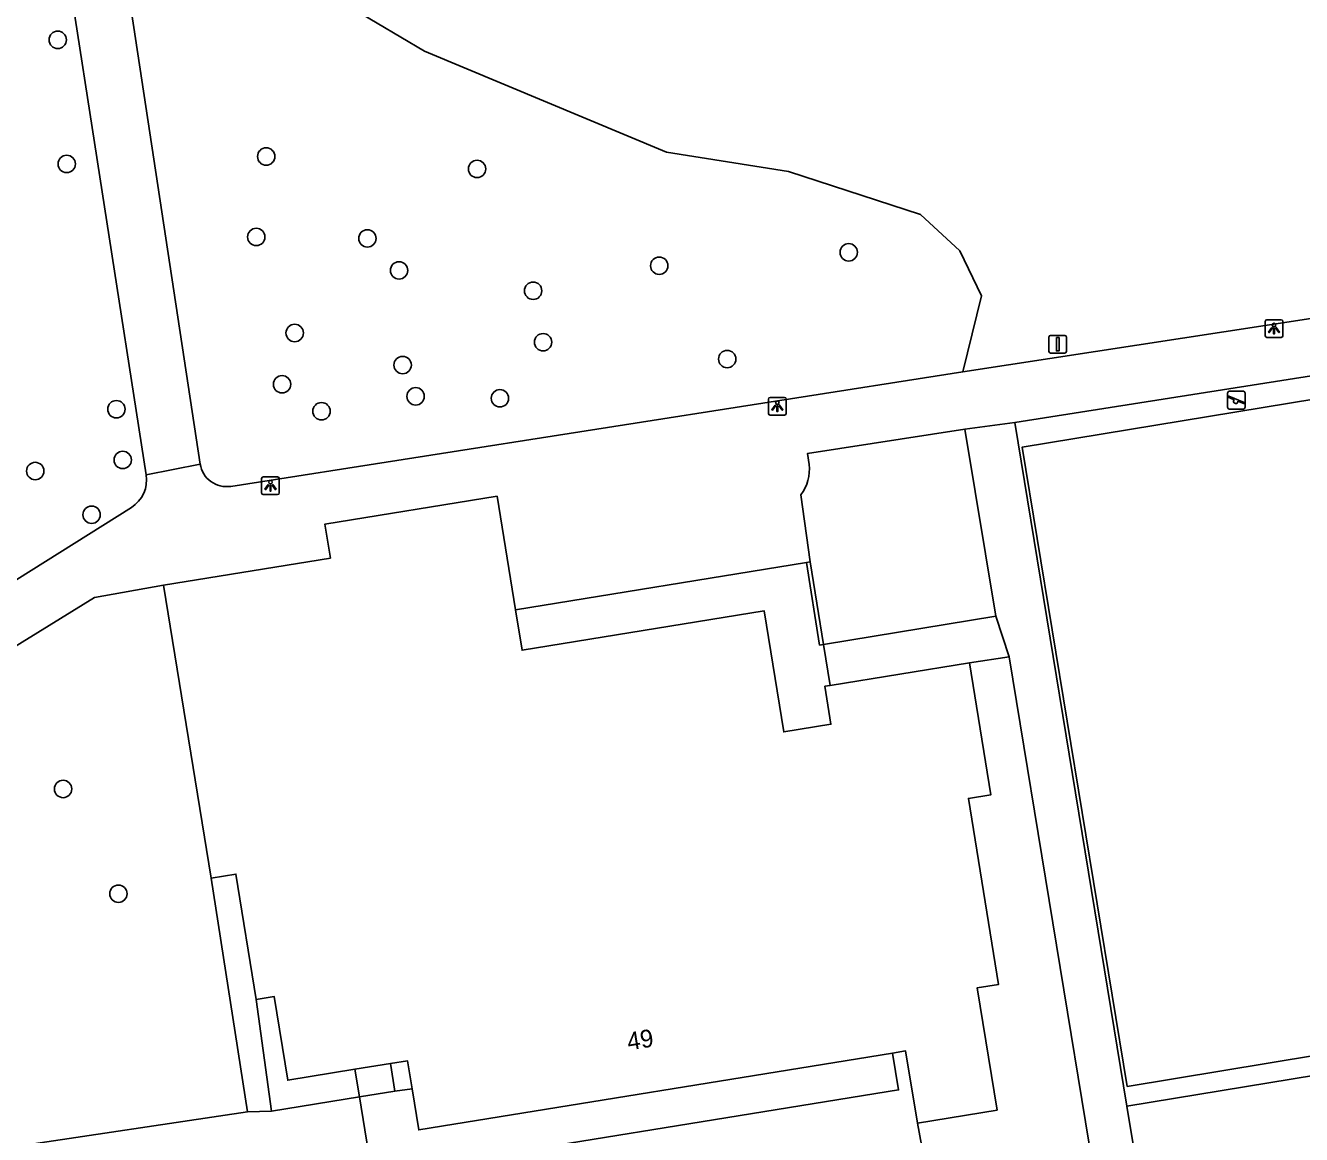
# Model space of a CAD drawing. Extents: x 160077 to 160945, y 386481 to 387498.
# Drawn here: x 160548.5 to 160620.3, y 386882.8 to 386945.2 of the extents above; entities that cross this region are included whole.
import ezdxf

# ---------------------------------------------------------------- set-up
doc = ezdxf.new("R2010")
doc.units = 0
for name, color, linetype in [('IMGEO_Boom', 7, 'Continuous'), ('IMGEO_Groenvoorziening', 7, 'Continuous'), ('IMGEO_Hek', 7, 'Continuous'), ('IMGEO_Lichtpunt', 7, 'Continuous'), ('IMGEO_Pand', 7, 'Continuous'), ('IMGEO_Pand_nummerreeks', 7, 'Continuous'), ('IMGEO_Speelvoorziening', 7, 'Continuous'), ('IMGEO_Verkeersbordpaal', 7, 'Continuous'), ('IMGEO_Voetpad_open', 7, 'Continuous')]:
    doc.layers.add(name, color=color, linetype=linetype)

msp = doc.modelspace()

# ---------------------------------------------------------------- linework, layer by layer
at = {"layer": 'IMGEO_Boom'}
for centre in [(160550.292, 386944.438), (160550.795, 386937.455), (160562.024, 386937.874), (160573.895, 386937.175), (160561.465, 386933.348), (160567.722, 386933.265), (160594.817, 386932.483), (160584.147, 386931.728), (160569.503, 386931.463), (160577.052, 386930.318), (160563.628, 386927.944), (160577.611, 386927.427), (160569.706, 386926.142), (160587.974, 386926.477), (160562.918, 386925.058), (160570.436, 386924.38), (160575.18, 386924.27), (160553.593, 386923.657), (160565.138, 386923.544), (160553.948, 386920.801), (160549.021, 386920.178), (160552.198, 386917.719), (160550.592, 386902.288), (160553.708, 386896.395)]:
    msp.add_circle(centre, 0.489, dxfattribs=at)
at = {"layer": 'IMGEO_Groenvoorziening'}
for points in [[(160551.369, 386983.701), (160554.435, 386983.548), (160557.148, 386981.515), (160559.013, 386973.357), (160559.146, 386966.334), (160562.505, 386956.202), (160564.27, 386947.764), (160570.927, 386943.805), (160584.55, 386938.126), (160591.423, 386937.039), (160598.861, 386934.609), (160601.066, 386932.574), (160602.284, 386930.026), (160601.244, 386925.76)], [(160592.653, 386915.061), (160593.398, 386910.419)]]:
    msp.add_lwpolyline(points, dxfattribs=at)
at = {"layer": 'IMGEO_Hek'}
msp.add_lwpolyline([(160610.494, 386885.55), (160604.58, 386921.525), (160628.632, 386925.479), (160634.527, 386889.526), (160610.494, 386885.55)], dxfattribs=at)
at = {"layer": 'IMGEO_Lichtpunt'}
for p, q in [((160618.26, 386928.595), (160618.26, 386927.788)), ((160618.26, 386928.595), (160618.26, 386927.788)), ((160619.162, 386928.69), (160618.354, 386928.69)), ((160619.162, 386928.69), (160618.354, 386928.69)), ((160619.256, 386927.788), (160619.256, 386928.595)), ((160619.256, 386927.788), (160619.256, 386928.595)), ((160618.354, 386927.694), (160619.162, 386927.694)), ((160618.354, 386927.694), (160619.162, 386927.694)), ((160590.299, 386924.227), (160590.299, 386923.42)), ((160590.299, 386924.227), (160590.299, 386923.42)), ((160591.201, 386924.322), (160590.393, 386924.322)), ((160591.201, 386924.322), (160590.393, 386924.322)), ((160591.295, 386923.42), (160591.295, 386924.227)), ((160591.295, 386923.42), (160591.295, 386924.227)), ((160590.393, 386923.326), (160591.201, 386923.326)), ((160590.393, 386923.326), (160591.201, 386923.326)), ((160562.669, 386919.85), (160561.861, 386919.85)), ((160562.669, 386919.85), (160561.861, 386919.85)), ((160561.767, 386919.755), (160561.767, 386918.948)), ((160561.767, 386919.755), (160561.767, 386918.948)), ((160562.763, 386918.948), (160562.763, 386919.755)), ((160562.763, 386918.948), (160562.763, 386919.755)), ((160561.861, 386918.854), (160562.669, 386918.854)), ((160561.861, 386918.854), (160562.669, 386918.854))]:
    msp.add_line(p, q, dxfattribs=at)
for points in [[(160618.634, 386928.259), (160618.673, 386928.231), (160618.485, 386927.969), (160618.447, 386927.996), (160618.634, 386928.259)], [(160618.736, 386928.211), (160618.783, 386928.211), (160618.783, 386927.889), (160618.736, 386927.889), (160618.736, 386928.211)], [(160618.846, 386928.231), (160618.884, 386928.258), (160619.071, 386927.996), (160619.032, 386927.968), (160618.846, 386928.231)], [(160590.673, 386923.891), (160590.712, 386923.863), (160590.524, 386923.601), (160590.486, 386923.628), (160590.673, 386923.891)], [(160590.775, 386923.843), (160590.822, 386923.843), (160590.822, 386923.521), (160590.775, 386923.521), (160590.775, 386923.843)], [(160590.885, 386923.863), (160590.923, 386923.89), (160591.11, 386923.628), (160591.071, 386923.6), (160590.885, 386923.863)], [(160562.141, 386919.419), (160562.18, 386919.391), (160561.992, 386919.129), (160561.954, 386919.156), (160562.141, 386919.419)], [(160562.243, 386919.371), (160562.29, 386919.371), (160562.29, 386919.049), (160562.243, 386919.049), (160562.243, 386919.371)], [(160562.353, 386919.391), (160562.391, 386919.418), (160562.578, 386919.156), (160562.539, 386919.128), (160562.353, 386919.391)]]:
    msp.add_lwpolyline(points, dxfattribs=at)
for centre in [(160618.759, 386928.393), (160590.798, 386924.025), (160562.266, 386919.553)]:
    msp.add_circle(centre, 0.0994, dxfattribs=at)
for centre, start, end in [((160618.354, 386928.595), 90, 180), ((160618.354, 386928.595), 90, 180), ((160619.162, 386928.595), 0, 90), ((160619.162, 386928.595), 0, 90), ((160618.354, 386927.788), 180, 270), ((160618.354, 386927.788), 180, 270), ((160619.162, 386927.788), 270, 0), ((160619.162, 386927.788), 270, 360), ((160590.393, 386924.227), 90, 180), ((160590.393, 386924.227), 90, 180), ((160591.201, 386924.227), 0, 90), ((160591.201, 386924.227), 0, 90), ((160590.393, 386923.42), 180, 270), ((160590.393, 386923.42), 180, 270), ((160591.201, 386923.42), 270, 0), ((160591.201, 386923.42), 270, 360), ((160561.861, 386919.755), 90, 180), ((160561.861, 386919.755), 90, 180), ((160562.669, 386919.755), 0, 90), ((160562.669, 386919.755), 0, 90), ((160561.861, 386918.948), 180, 270), ((160561.861, 386918.948), 180, 270), ((160562.669, 386918.948), 270, 0), ((160562.669, 386918.948), 270, 360)]:
    msp.add_arc(centre, 0.0946, start, end, dxfattribs=at)
at = {"layer": 'IMGEO_Pand'}
for points in [[(160556.247, 386913.76), (160565.638, 386915.284), (160565.329, 386917.19), (160575.025, 386918.763), (160576.062, 386912.369)], [(160558.922, 386897.274), (160556.247, 386913.76)], [(160593.768, 386908.116), (160593.471, 386908.068), (160593.818, 386905.928), (160591.161, 386905.497), (160590.056, 386912.309), (160576.43, 386910.098), (160576.062, 386912.369)], [(160593.768, 386908.116), (160601.616, 386909.39)], [(160598.68, 386883.493), (160603.168, 386884.221), (160602.052, 386891.1), (160603.251, 386891.294), (160601.554, 386901.756), (160602.821, 386901.962), (160601.616, 386909.39)], [(160561.462, 386890.446), (160560.317, 386897.5), (160558.922, 386897.274)], [(160561.462, 386890.446), (160562.474, 386890.61), (160563.238, 386885.902), (160567.017, 386886.515)], [(160598.68, 386883.493), (160598.021, 386887.55), (160597.281, 386887.43)], [(160567.017, 386886.515), (160569.024, 386886.84)], [(160570.234, 386885.416), (160569.978, 386886.995), (160569.024, 386886.84)], [(160597.281, 386887.43), (160570.609, 386883.104), (160570.234, 386885.416)]]:
    msp.add_lwpolyline(points, dxfattribs=at)
at = {"layer": 'IMGEO_Speelvoorziening'}
for p, q in [((160616.139, 386923.762), (160616.139, 386924.562)), ((160616.139, 386924.562), (160616.139, 386923.762)), ((160616.522, 386924.19), (160616.183, 386924.327)), ((160616.208, 386924.387), (160617.084, 386924.034)), ((160616.239, 386924.662), (160617.029, 386924.662)), ((160617.029, 386924.662), (160616.239, 386924.662)), ((160617.129, 386924.562), (160617.129, 386923.762)), ((160617.129, 386923.762), (160617.129, 386924.562)), ((160617.029, 386923.662), (160616.239, 386923.662)), ((160616.239, 386923.662), (160617.029, 386923.662)), ((160617.06, 386923.974), (160616.72, 386924.111))]:
    msp.add_line(p, q, dxfattribs=at)
for centre, radius, start, end in [((160616.239, 386924.562), 0.1, 90, 180), ((160616.239, 386924.562), 0.1, 90, 180), ((160616.196, 386924.357), 0.0327, 68.07798, 248.07798), ((160616.601, 386924.1), 0.12, 130.99278, 5.16318), ((160617.029, 386924.562), 0.1, 0, 90), ((160617.029, 386924.562), 0.1, 360, 90), ((160616.239, 386923.762), 0.1, 180, 270), ((160616.239, 386923.762), 0.1, 180, 270), ((160617.029, 386923.762), 0.1, 270, 0), ((160617.029, 386923.762), 0.1, 270, 0), ((160617.072, 386924.004), 0.0327, 248.07798, 68.07798)]:
    msp.add_arc(centre, radius, start, end, dxfattribs=at)
at = {"layer": 'IMGEO_Verkeersbordpaal'}
for p, q in [((160606.183, 386927.812), (160606.973, 386927.812)), ((160606.973, 386927.812), (160606.183, 386927.812)), ((160606.083, 386926.912), (160606.083, 386927.712)), ((160606.083, 386927.712), (160606.083, 386926.912)), ((160607.073, 386927.712), (160607.073, 386926.912)), ((160607.073, 386926.912), (160607.073, 386927.712)), ((160606.973, 386926.812), (160606.183, 386926.812)), ((160606.183, 386926.812), (160606.973, 386926.812))]:
    msp.add_line(p, q, dxfattribs=at)
msp.add_lwpolyline([(160606.503, 386927.687), (160606.653, 386927.687), (160606.653, 386926.937), (160606.503, 386926.937), (160606.503, 386927.687)], dxfattribs=at)
for centre, start, end in [((160606.183, 386927.712), 90, 180), ((160606.183, 386927.712), 90, 180), ((160606.973, 386927.712), 0, 90), ((160606.973, 386927.712), 360, 90), ((160606.183, 386926.912), 180, 270), ((160606.183, 386926.912), 180, 270), ((160606.973, 386926.912), 270, 0), ((160606.973, 386926.912), 270, 0)]:
    msp.add_arc(centre, 0.1, start, end, dxfattribs=at)
at = {"layer": 'IMGEO_Voetpad_open'}
for points in [[(160558.312, 386920.571), (160553.767, 386950.453), (160548.725, 386981.696), (160551.369, 386983.701)], [(160540.958, 386981.807), (160543.236, 386982.196), (160543.384, 386982.216), (160543.587, 386982.229), (160543.79, 386982.223), (160543.992, 386982.198), (160544.192, 386982.156), (160544.386, 386982.097), (160544.575, 386982.02), (160544.756, 386981.926), (160544.928, 386981.817), (160545.089, 386981.693), (160545.239, 386981.555), (160545.375, 386981.404), (160545.498, 386981.241), (160545.606, 386981.069), (160545.697, 386980.887), (160545.773, 386980.698), (160545.831, 386980.503), (160545.871, 386980.303), (160555.273, 386919.963)], [(160601.244, 386925.76), (160657.923, 386934.439)], [(160604.16, 386922.915), (160626.237, 386926.379), (160629.579, 386926.903)], [(160560.028, 386919.315), (160601.244, 386925.76)], [(160628.632, 386925.479), (160604.58, 386921.525), (160610.494, 386885.55), (160634.527, 386889.526), (160628.632, 386925.479)], [(160604.16, 386922.915), (160601.356, 386922.529)], [(160610.479, 386884.446), (160604.16, 386922.915)], [(160601.356, 386922.529), (160592.492, 386921.162), (160592.588, 386920.54)], [(160601.356, 386922.529), (160603.088, 386912.015)], [(160555.273, 386919.963), (160558.312, 386920.571)], [(160592.127, 386918.84), (160592.653, 386915.061)], [(160554.436, 386918.133), (160535.71, 386906.377), (160533.036, 386904.571)], [(160576.062, 386912.369), (160592.435, 386915.026)], [(160592.435, 386915.026), (160592.653, 386915.061)], [(160593.398, 386910.419), (160593.175, 386910.382), (160592.435, 386915.026)], [(160534.632, 386902), (160537.015, 386903.584), (160537.176, 386903.694), (160552.36, 386913.066), (160556.247, 386913.76)], [(160603.088, 386912.015), (160593.398, 386910.419)], [(160603.842, 386909.719), (160603.088, 386912.015)], [(160593.398, 386910.419), (160593.768, 386908.116)], [(160603.842, 386909.719), (160608.761, 386879.795), (160600.68, 386880.091), (160600.617, 386880.094), (160600.463, 386880.113), (160600.312, 386880.144), (160600.165, 386880.19), (160600.022, 386880.248), (160599.884, 386880.319), (160599.754, 386880.401), (160599.631, 386880.495), (160599.518, 386880.6), (160599.414, 386880.714), (160599.321, 386880.837), (160599.239, 386880.968), (160599.169, 386881.106), (160599.112, 386881.25), (160599.068, 386881.398), (160599.037, 386881.549), (160598.68, 386883.493)], [(160601.616, 386909.39), (160603.842, 386909.719)], [(160560.966, 386884.12), (160558.922, 386897.274)], [(160562.325, 386884.154), (160561.462, 386890.446)], [(160635.823, 386888.613), (160610.479, 386884.446)], [(160597.281, 386887.43), (160597.618, 386885.358), (160567.984, 386880.552), (160567.27, 386884.958)], [(160569.024, 386886.84), (160569.259, 386885.281)], [(160567.017, 386886.515), (160567.27, 386884.958)], [(160569.259, 386885.281), (160570.234, 386885.416)], [(160567.27, 386884.958), (160562.325, 386884.154)], [(160569.259, 386885.281), (160567.27, 386884.958)], [(160560.966, 386884.12), (160547.661, 386882.13)], [(160562.325, 386884.154), (160560.966, 386884.12)], [(160642.874, 386878.744), (160612.998, 386868.184), (160611.26, 386879.691), (160610.479, 386884.446)]]:
    msp.add_lwpolyline(points, dxfattribs=at)
for centre, radius, start, end in [((160559.793, 386920.795), 1.498, 188.58549, 279.01113), ((160553.465, 386919.684), 1.83, 302.06082, 8.78264), ((160590.236, 386920.265), 2.368, 322.99368, 6.66155)]:
    msp.add_arc(centre, radius, start, end, dxfattribs=at)

# ---------------------------------------------------------------- texts
at = {"layer": 'IMGEO_Pand_nummerreeks'}
msp.add_text('49', height=1, rotation=9.21272, dxfattribs=at).set_placement((160582.421, 386887.573))

doc.saveas('drawing.dxf')
